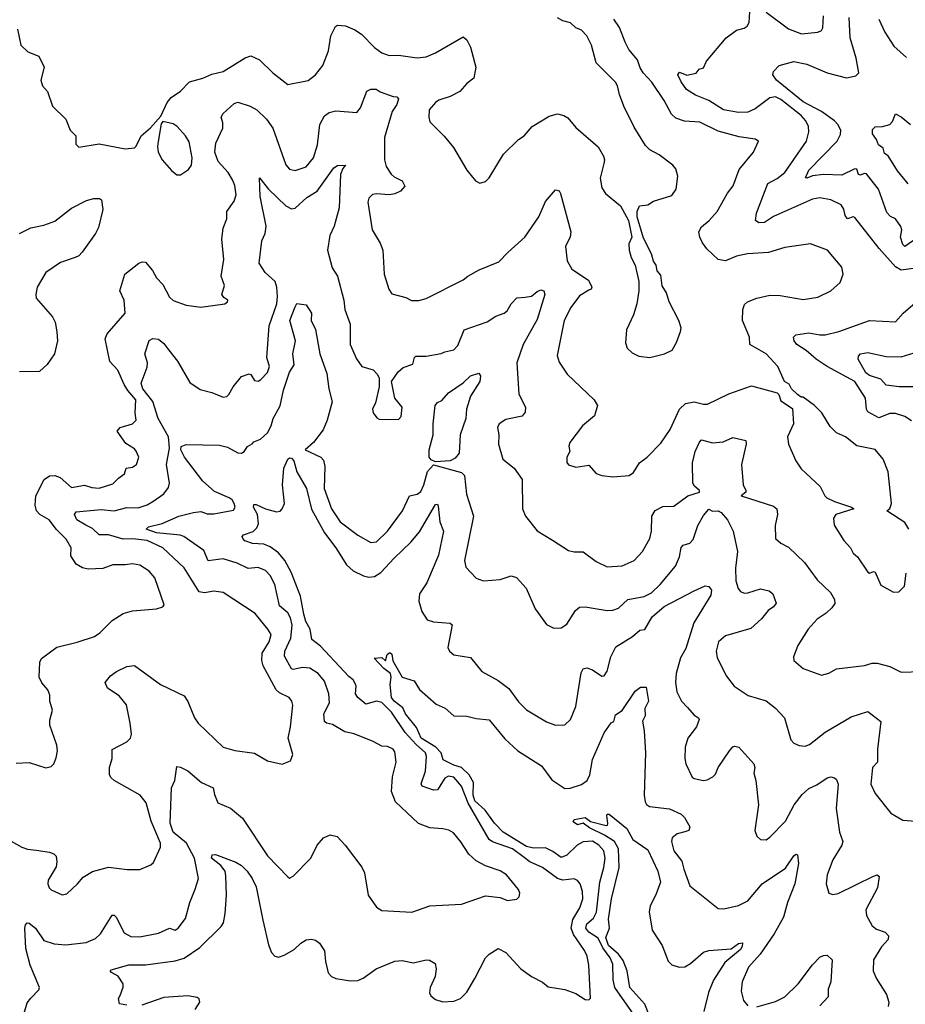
# Model space of a CAD drawing. Extents: x 1443846 to 1577407, y 839182 to 927291.
# Tile 440 of 535: x 1528784 to 1533578, y 900594 to 905923. Entities that reach past the tile are written whole.
import ezdxf

# ---------------------------------------------------------------- set-up
doc = ezdxf.new("R2010")
doc.units = 0

msp = doc.modelspace()

# ---------------------------------------------------------------- linework, layer by layer
at = {"layer": '0CON20XD'}
for points in [[(1532195, 904093.8), (1532275, 904114), (1532316.7, 904135), (1532338.8, 904175), (1532362, 904235), (1532364, 904255), (1532352.5, 904295), (1532300, 904395), (1532286, 904445), (1532261.7, 904481.7), (1532255, 904540), (1532234.1, 904564.1), (1532230, 904595), (1532215.8, 904615.8), (1532204, 904655), (1532161.1, 904741.1), (1532125.7, 904855), (1532126, 904885), (1532140, 904915), (1532185, 904920), (1532215, 904941.2), (1532315, 904971.2), (1532337.5, 905005), (1532345.9, 905075.9), (1532336.2, 905115), (1532320, 905135), (1532245, 905191.4), (1532195, 905218), (1532171.1, 905241.1), (1532110.7, 905340.7), (1532054.6, 905454.6), (1532031.7, 905518.3), (1532020.6, 905565), (1532008.6, 905585), (1531905, 905688.8), (1531880, 905785), (1531855, 905836.2), (1531825, 905866), (1531795, 905878.8), (1531765, 905906.2), (1531725, 905916.2), (1531695, 905933.4)], [(1533596.2, 903165), (1533575, 903201.2), (1533477.5, 903265), (1533493.3, 903276.7), (1533504, 903305), (1533485.9, 903475.9), (1533458.6, 903545), (1533415, 903595.6), (1533315.7, 903615.7), (1533255, 903665.8), (1533205, 903686), (1533171.3, 903721.3), (1533126.2, 903795), (1533086.2, 903835), (1533025, 903880), (1533015, 903880), (1532995, 903893.3), (1532962.5, 903925), (1532949.5, 903949.5), (1532924.5, 903964.5), (1532887.1, 904045), (1532825, 904114.3), (1532736.5, 904165), (1532734.3, 904205), (1532696.2, 904295), (1532698.1, 904355), (1532708, 904382), (1532723.5, 904396.5), (1532774.1, 904415.9), (1532845, 904432.1), (1532899.8, 904429.8), (1533025, 904408.1), (1533105, 904421.4), (1533175, 904456), (1533225, 904500), (1533241.2, 904545), (1533235, 904582.5), (1533156.2, 904675), (1533065, 904709.2), (1532925, 904690), (1532837.3, 904662.7), (1532723.3, 904655), (1532665, 904643.1), (1532605, 904617.5), (1532565, 904624.4), (1532503.1, 904683.1), (1532480, 904715), (1532465.6, 904745), (1532460.6, 904775), (1532475, 904802.5), (1532515.8, 904835), (1532560, 904885), (1532615, 904983.8), (1532646.9, 905023.1), (1532678.9, 905111.1), (1532756.7, 905205), (1532782.5, 905265), (1532766.1, 905276.1), (1532678.3, 905288.3), (1532565, 905320), (1532465, 905367.9), (1532383.4, 905373.4), (1532335, 905389.1), (1532311.5, 905411.5), (1532273.5, 905485), (1532205.4, 905585), (1532158.9, 905635), (1532141.9, 905661.9), (1532127.6, 905705), (1532081.8, 905761.8), (1532061.4, 905801.4), (1532030.5, 905880.5), (1532000.6, 905925)], [(1533635, 904578.1), (1533555, 904566.2), (1533525.5, 904585), (1533436.7, 904685), (1533305, 904852.5), (1533295, 904855.5), (1533265, 904845.7), (1533252.9, 904862.9), (1533245, 904898), (1533230, 904920), (1533175, 904948.2), (1533115, 904958.4), (1533075, 904952.1), (1532865, 904857.8), (1532815, 904825.5), (1532785, 904823.1), (1532766.2, 904835), (1532772.2, 904875), (1532834.3, 905035.7), (1532885, 905063.4), (1532926.2, 905095), (1533042.5, 905265), (1533056.2, 905315), (1533053.8, 905345), (1533038.7, 905375), (1533013.4, 905405), (1532905, 905491.1), (1532875, 905504.7), (1532845, 905500.5), (1532765, 905441), (1532725, 905423), (1532675, 905419.8), (1532594.1, 905434.1), (1532514.4, 905485), (1532442, 905515), (1532393.8, 905545), (1532365, 905586.2), (1532347.5, 905625), (1532355, 905638), (1532395, 905622), (1532446.1, 905633.9), (1532462.5, 905655), (1532485, 905662.5), (1532502.4, 905697.6), (1532608.9, 905825), (1532663.5, 905866.5), (1532705, 905876.5), (1532722.8, 905887.2), (1532732.1, 905907.9), (1532735.6, 905965)], [(1532825, 905962.7), (1532945, 905872.9), (1533016.9, 905846.9), (1533105, 905855.7), (1533123.8, 905865), (1533131.2, 905878.8), (1533134.3, 905944.3)], [(1533645, 904743.2), (1533575, 904695.5), (1533565, 904705.7), (1533552.2, 904745), (1533559.1, 904785), (1533553.2, 904803.2), (1533525, 904844.3), (1533497.8, 904857.8), (1533478.8, 904878.8), (1533433.1, 905005), (1533405, 905040.5), (1533367.9, 905087.9), (1533355, 905090), (1533335, 905081.2), (1533325, 905084.5), (1533315, 905112.9), (1533305.3, 905115.3), (1533235, 905081.6), (1533135, 905084.7), (1533075, 905078.5), (1533045, 905064.5), (1533037, 905067), (1533055, 905108.6), (1533210, 905265), (1533227.9, 905302.1), (1533228.8, 905325), (1533213.2, 905355), (1533193.9, 905375), (1533125, 905425.2), (1533025, 905478.3), (1532880.9, 905595), (1532861.6, 905625), (1532865, 905641.5), (1532894.6, 905675.4), (1532975, 905697.3), (1533045, 905682.3), (1533155, 905635.4), (1533258.9, 905608.9), (1533310.9, 905619.1), (1533326.9, 905635), (1533311.6, 905715), (1533279.2, 905825), (1533274.7, 905935)], [(1533435, 905925.8), (1533467.9, 905855), (1533515, 905780), (1533585, 905717.5)], [(1528772.3, 905872.3), (1528790, 905785), (1528827.9, 905747.9), (1528887.5, 905725), (1528915.9, 905665.9), (1528898.6, 905595), (1528907.1, 905565), (1528934.1, 905534.1), (1528962.5, 905455), (1529034.5, 905384.5), (1529057.5, 905325), (1529088.8, 905295), (1529088.3, 905248.3), (1529105, 905232.5), (1529215, 905250), (1529354.4, 905224.4), (1529405, 905228.8), (1529415, 905237.5), (1529441.2, 905295), (1529493, 905337), (1529548.8, 905401.2), (1529582, 905475), (1529605, 905501.2), (1529655, 905536.7), (1529704.3, 905585.7), (1529775, 905605.7), (1529825, 905628.1), (1529885, 905642.2), (1530005, 905716.9), (1530035, 905727.8), (1530082.5, 905705), (1530153.8, 905635), (1530235, 905572.5), (1530345, 905594.4), (1530385, 905624), (1530424.5, 905675.5), (1530455.6, 905755), (1530468.9, 905835), (1530493.3, 905886.7), (1530505, 905893.1), (1530548.7, 905888.7), (1530598, 905868), (1530633.9, 905843.9), (1530705, 905773.1), (1530743.9, 905743.9), (1530785, 905728.1), (1530835, 905731.1), (1530935.7, 905715.7), (1530985, 905721.1), (1531035, 905742.9), (1531185, 905830), (1531205, 905813.8), (1531224.1, 905774.1), (1531252.4, 905665), (1531242.9, 905607.1), (1531205, 905578), (1531166.6, 905533.4), (1531115, 905507.5), (1531053.2, 905486.8), (1531035.8, 905474.2), (1531001.2, 905435), (1530998, 905395), (1531005, 905370), (1531082.7, 905292.7), (1531131.7, 905231.7), (1531205, 905107.5), (1531250.7, 905050.7), (1531275, 905037.5), (1531305, 905047.5), (1531325, 905067.5), (1531403.8, 905195), (1531485, 905273.8), (1531515.5, 905294.5), (1531558, 905345), (1531649.7, 905400.3), (1531695, 905413.1), (1531730, 905405), (1531751.3, 905391.3), (1531795, 905339.2), (1531915, 905234), (1531945, 905183.3), (1531949.4, 905165), (1531945.5, 905144.5), (1531926.9, 905065), (1531935, 905012.5), (1531955, 904981.2), (1532036.7, 904915), (1532080, 904835), (1532097.5, 904745), (1532080.7, 904709.3), (1532084, 904675), (1532093.8, 904635), (1532116.2, 904595), (1532136.2, 904505), (1532136.1, 904456.1), (1532124.3, 904385.7), (1532106, 904325), (1532068, 904245), (1532063.9, 904173.9), (1532073.3, 904145), (1532099.3, 904119.3), (1532135, 904101.2), (1532195, 904093.8)], [(1528765, 901898.6), (1528835, 901902), (1528925, 901874), (1528955, 901880), (1528968.8, 901895), (1528982.3, 901927.7), (1528989.2, 901965), (1528985.7, 901995.7), (1528948.1, 902105), (1528948.3, 902131.7), (1528962.5, 902185), (1528947.5, 902235), (1528946.8, 902266.8), (1528935.8, 902295), (1528904.5, 902334.5), (1528890, 902365), (1528894.2, 902445), (1528902, 902465), (1528985, 902526.9), (1529096.3, 902553.7), (1529188.8, 902585), (1529218, 902605), (1529285, 902671.9), (1529345, 902709.4), (1529395, 902722.5), (1529525, 902733.8), (1529560, 902745), (1529566.7, 902755), (1529515, 902902.5), (1529485, 902938.1), (1529435, 902970), (1529395, 902977.5), (1529355, 902971.4), (1529287.7, 902972.3), (1529235, 902952.5), (1529155, 902948.6), (1529125, 902955.8), (1529089.2, 902975), (1529060.9, 903020.9), (1529062.1, 903065), (1529035, 903111.4), (1528983.2, 903163.2), (1528943.3, 903215), (1528893.1, 903245), (1528875.5, 903265), (1528867.9, 903295), (1528871.2, 903345), (1528916.7, 903433.3), (1528945.4, 903454.6), (1528973.8, 903456.2), (1529003.1, 903445), (1529065, 903390.3), (1529135, 903403.8), (1529175, 903390.7), (1529215, 903386.8), (1529288.6, 903411.4), (1529318.3, 903441.7), (1529352.5, 903465), (1529360, 903495), (1529395, 903500), (1529416.7, 903515), (1529428.8, 903555), (1529415, 903587.5), (1529405, 903600), (1529358.3, 903628.3), (1529312.5, 903695), (1529328, 903715), (1529394.8, 903735.2), (1529415.4, 903755), (1529410, 903795), (1529412.7, 903865), (1529369.7, 903915), (1529349, 903949), (1529315.4, 904025.4), (1529272.7, 904072.7), (1529247.5, 904195), (1529258.1, 904221.9), (1529355.7, 904335), (1529350.6, 904405), (1529326, 904455), (1529353.3, 904545), (1529430, 904605), (1529448.1, 904611.9), (1529465, 904610), (1529502.9, 904565), (1529524.3, 904525), (1529558.7, 904488.7), (1529595, 904421.2), (1529615, 904402.9), (1529685, 904377.1), (1529765, 904366), (1529895.5, 904384.5), (1529908.8, 904395), (1529911.2, 904405), (1529889.1, 904419.1), (1529878.9, 904435), (1529892.5, 904485), (1529875.7, 904535), (1529890, 904625), (1529877.8, 904735), (1529886.4, 904793.6), (1529905.8, 904845), (1529906.2, 904885), (1529945, 904940), (1529955.6, 904975), (1529948.9, 905025), (1529936, 905056), (1529913.2, 905095), (1529859.5, 905155), (1529841.2, 905205), (1529845.7, 905254.3), (1529883.8, 905335), (1529884.5, 905365), (1529874.4, 905395), (1529885.7, 905415), (1529945, 905470), (1529964.4, 905475.6), (1530031.2, 905455), (1530068.1, 905435), (1530119.6, 905385), (1530154.8, 905334.8), (1530225, 905137.5), (1530245, 905114.3), (1530275, 905106.9), (1530335, 905126.9), (1530375, 905175.8), (1530396.7, 905245), (1530408.7, 905355), (1530435, 905402.5), (1530459.8, 905420.2), (1530495, 905429.1), (1530609.1, 905420.9), (1530629.5, 905445), (1530663.9, 905536.1), (1530685, 905547.5), (1530713.9, 905546.1), (1530735, 905531.4), (1530805, 905507.1), (1530825.5, 905505.5), (1530834.3, 905495), (1530825.8, 905464.2), (1530800.4, 905425), (1530758.8, 905285), (1530759.1, 905165), (1530767.4, 905127.4), (1530795, 905086), (1530811.4, 905071.4), (1530855, 905051.2), (1530868.3, 905021.7), (1530845.8, 904995), (1530815, 904980.4), (1530785, 904974.6), (1530715, 904980.9), (1530693.2, 904976.8), (1530673.6, 904956.4), (1530669.4, 904935), (1530691.4, 904785), (1530735, 904713.3), (1530750.6, 904675), (1530757.5, 904545), (1530782, 904465), (1530799.3, 904439.3), (1530875, 904418.8), (1530905, 904403.8), (1530945, 904403.3), (1530983.6, 904413.6), (1531185.5, 904514.5), (1531210, 904535), (1531270.9, 904569.1), (1531378.3, 904611.7), (1531427.5, 904665), (1531519.4, 904745), (1531594.7, 904855.3), (1531631.1, 904938.9), (1531685, 905002.5), (1531705, 904996.7), (1531712.3, 904982.3), (1531767.9, 904775), (1531763.1, 904746.9), (1531737.8, 904695), (1531746.8, 904616.8), (1531772.9, 904572.9), (1531863.2, 904513.2), (1531881.4, 904475), (1531878, 904465), (1531865, 904458.5), (1531815, 904428.6), (1531768.2, 904365), (1531732.3, 904295), (1531694.4, 904104.4), (1531705, 904068.8), (1531747.1, 904005), (1531894.2, 903865), (1531912.5, 903835), (1531895, 903778.8), (1531830, 903725), (1531761.9, 903635), (1531756.4, 903615), (1531761.6, 903585), (1531745.8, 903555), (1531746.1, 903526.1), (1531755, 903513.8), (1531795, 903500), (1531865, 903512), (1531905, 903467.3), (1531935, 903455.4), (1531995, 903447.8), (1532083.3, 903455), (1532107.4, 903472.6), (1532140, 903525), (1532181.2, 903555), (1532255, 903630), (1532304.3, 903705), (1532355.5, 903814.5), (1532388.8, 903845), (1532435, 903854.5), (1532485, 903841.1), (1532507.9, 903842.1), (1532622.4, 903897.6), (1532745, 903941.2), (1532883.6, 903903.6), (1532892.5, 903895), (1532905, 903860), (1532968, 903818), (1532972, 903735), (1532940, 903665), (1532946.5, 903625), (1532984.5, 903535), (1533015, 903491.4), (1533117, 903397), (1533141.9, 903345), (1533152.9, 903335), (1533194.2, 903314.2), (1533287.5, 903285), (1533300, 903275), (1533202, 903245), (1533188.8, 903225), (1533193.6, 903186.4), (1533245, 903103.3), (1533282, 903065), (1533295.7, 903035.7), (1533320, 903015), (1533375, 902933.3), (1533385, 902926.7), (1533405, 902936.2), (1533415, 902932.5), (1533445, 902862), (1533513.6, 902823.6), (1533543.6, 902826.4), (1533573.3, 902856.7), (1533582.3, 902927.7)], [(1533593.9, 905035), (1533535.4, 905105), (1533485.7, 905185), (1533465, 905198.8), (1533457.8, 905227.8), (1533433.3, 905245), (1533422, 905275), (1533400, 905305), (1533400.7, 905329.3), (1533415, 905342.5), (1533455, 905344), (1533495, 905355.8), (1533508.8, 905371.2), (1533525, 905412.5), (1533555, 905397.5), (1533605.4, 905355.4)], [(1529655, 905083.8), (1529697.9, 905112.1), (1529714.2, 905135.8), (1529718.6, 905175), (1529700.9, 905260.9), (1529681.1, 905295), (1529637.5, 905345), (1529615, 905359.2), (1529558.3, 905371.7), (1529550.7, 905359.3), (1529533, 905263), (1529529.4, 905235), (1529534.2, 905205), (1529556, 905165), (1529605.8, 905105.8), (1529635, 905083.8), (1529655, 905083.8)], [(1528625, 901540), (1528795, 901444.4), (1528827.1, 901432.9), (1528872.9, 901427.1), (1528945, 901417.5), (1528968.3, 901408.3), (1528981.2, 901395), (1528986, 901365), (1528982.3, 901337.7), (1528938.8, 901265), (1528936.2, 901245), (1528943.3, 901225), (1528955, 901213.3), (1529015, 901186.7), (1529038.8, 901191.2), (1529098, 901245), (1529127.3, 901282.7), (1529177.6, 901312.4), (1529265, 901335.6), (1529365.9, 901324.1), (1529435, 901323.8), (1529495, 901348.8), (1529508.8, 901361.2), (1529546.2, 901445), (1529546.7, 901465), (1529495.7, 901585), (1529469.4, 901685), (1529435.6, 901725), (1529295, 901805.8), (1529278.7, 901818.7), (1529270, 901835), (1529271.1, 901875), (1529285.6, 901925), (1529285, 901972.5), (1529365, 902014.2), (1529384, 902035), (1529389.4, 902055), (1529382, 902115), (1529362.7, 902215), (1529323.1, 902263.1), (1529258.8, 902305), (1529246.2, 902335), (1529275, 902371.2), (1529308.8, 902395), (1529365, 902422.5), (1529405, 902427.5), (1529546, 902325), (1529675, 902263.8), (1529695, 902233.3), (1529731.4, 902145), (1529750.8, 902115), (1529885, 901986), (1529948.3, 901968.3), (1530055, 901952.9), (1530125, 901912), (1530205, 901893.8), (1530249.3, 901910.7), (1530263.3, 901945), (1530236.7, 902035), (1530250, 902095), (1530262.7, 902212.7), (1530257.5, 902235), (1530243.6, 902253.6), (1530190, 902280), (1530172.2, 902295), (1530101.6, 902425), (1530094.2, 902455), (1530096.2, 902493.8), (1530134.6, 902555), (1530144.6, 902595), (1530128.2, 902625), (1530058.1, 902708.1), (1529885, 902821.9), (1529835, 902829.5), (1529785, 902820), (1529755, 902826.2), (1529675, 902956.7), (1529559.2, 903065), (1529475, 903103.2), (1529395, 903112.9), (1529345, 903111.7), (1529265, 903134.2), (1529215, 903135.3), (1529178.5, 903168.5), (1529142.2, 903187.8), (1529094.5, 903215), (1529081.1, 903245), (1529090, 903260), (1529225, 903271.6), (1529295, 903264.2), (1529365, 903281.8), (1529425, 903280), (1529475, 903297.3), (1529504.8, 903315.2), (1529563.7, 903356.3), (1529589.5, 903390.5), (1529594.5, 903415), (1529579.2, 903515), (1529594.3, 903604.3), (1529589.5, 903665), (1529534.4, 903764.4), (1529505.4, 903855.4), (1529450.4, 903925), (1529441.1, 903955), (1529475, 904042.5), (1529476.4, 904065), (1529461.2, 904115), (1529485, 904186.7), (1529505, 904197.1), (1529535, 904194.4), (1529565, 904170.5), (1529591.2, 904135), (1529638.9, 904075), (1529705, 903960), (1529760.9, 903920.9), (1529825, 903904.2), (1529885, 903880), (1529905, 903883.8), (1529916.7, 903895), (1529940, 903935), (1529985, 903991.2), (1530026.1, 904006.1), (1530035, 904002.5), (1530055, 903970), (1530075, 903966.7), (1530090, 903975), (1530125, 904013.3), (1530135.6, 904045), (1530122.9, 904095), (1530133.8, 904265), (1530175.3, 904385), (1530180, 904425), (1530176.4, 904475), (1530166.5, 904505), (1530113.3, 904555), (1530080, 904605), (1530094.6, 904725.4), (1530112.2, 904765), (1530118.8, 904805), (1530085.4, 904965.4), (1530082.5, 905067.5), (1530131.1, 905005), (1530224.4, 904915), (1530255, 904899.6), (1530275, 904902.9), (1530339.2, 904960.7), (1530394.7, 904995.3), (1530485, 905121.5), (1530505, 905134.4), (1530547.5, 905135), (1530532.9, 905117.1), (1530520.5, 905085), (1530514.1, 904905), (1530485.9, 904805), (1530462.7, 904755), (1530450.8, 904675), (1530475, 904580), (1530504.5, 904534.5), (1530538.8, 904405), (1530544.6, 904354.6), (1530572.2, 904275), (1530573, 904233)], [(1528783.3, 904765), (1528844, 904796), (1528915, 904810.6), (1528975, 904831.8), (1529065, 904902.2), (1529146.7, 904945), (1529185.8, 904955.8), (1529215.8, 904955.8), (1529227.1, 904947.1), (1529234.4, 904895), (1529211.1, 904798.9), (1529195.3, 904764.7), (1529122.5, 904665), (1529104.5, 904645.5), (1529083.8, 904635), (1529005, 904609.1), (1528925.7, 904555), (1528879.4, 904475), (1528871.4, 904435), (1528874, 904415), (1528961.4, 904315), (1528975.8, 904285), (1528985, 904232.5), (1528988.9, 904185), (1528972, 904115), (1528933, 904057), (1528891.3, 904018.7), (1528783.2, 904016.8)], [(1530573, 904233), (1530572.9, 904165), (1530606.9, 904086.9), (1530636.5, 904046.5), (1530697, 904027), (1530720, 904005), (1530730, 903985), (1530730, 903935), (1530710.5, 903849.5), (1530693.3, 903815), (1530696.7, 903795), (1530717.3, 903767.3), (1530730.5, 903760.5), (1530835, 903758.6), (1530850, 903775), (1530854.2, 903825), (1530814.2, 903874.2), (1530796.7, 903965), (1530833.3, 904016.7), (1530860.3, 904039.7), (1530912.1, 904057.9), (1530920.9, 904095), (1530928.2, 904101.8), (1530985, 904102.5), (1531065, 904115.7), (1531085, 904125.6), (1531135, 904135.7), (1531155, 904158.8), (1531190, 904245), (1531315, 904288.2), (1531361.9, 904318.1), (1531406, 904335), (1531422.9, 904347.1), (1531444.7, 904385.3), (1531475, 904417.5), (1531521.2, 904421.2), (1531555, 904425.6), (1531585, 904452.1), (1531605, 904461.2), (1531621.4, 904455), (1531626.2, 904435), (1531585, 904300), (1531510.3, 904165), (1531474.7, 904065), (1531485.6, 903895.6), (1531522.9, 903825), (1531520.9, 903799.1), (1531503.6, 903776.4), (1531415, 903758.5), (1531379.2, 903735), (1531370, 903715), (1531377.7, 903675), (1531376.5, 903625), (1531398.6, 903545), (1531460.8, 903495), (1531504.2, 903435), (1531505.8, 903275), (1531522, 903235), (1531585, 903156.2), (1531668.8, 903105), (1531755, 903050), (1531785, 903042.5), (1531835, 903042.5), (1531905, 902990), (1531965, 902961.9), (1532045, 902966.7), (1532110, 902995), (1532156.2, 903043.8), (1532195.4, 903114.6), (1532203.5, 903155), (1532206.2, 903235), (1532223.2, 903266.8), (1532265, 903287.9), (1532325, 903289.4), (1532400, 903345), (1532463.6, 903366.4), (1532464, 903375), (1532437.4, 903397.4), (1532427.1, 903415), (1532426.8, 903525), (1532439.6, 903585), (1532463.1, 903636.9), (1532475, 903648.6), (1532535, 903632.2), (1532592.1, 903637.9), (1532645, 903661.9), (1532715, 903646), (1532716.9, 903625), (1532690.4, 903515), (1532701.2, 903405), (1532715.6, 903375), (1532714.4, 903365.6), (1532690, 903345), (1532865, 903289.6), (1532883.1, 903275), (1532886.4, 903245), (1532873.5, 903185), (1532876, 903115), (1532905, 903088.8), (1532945, 903068.8), (1533032.9, 902985), (1533101.7, 902891.8), (1533172.9, 902822.9), (1533194.5, 902785), (1533196.2, 902763.8), (1533181.1, 902738.9), (1533149.8, 902710.2), (1533101.4, 902678.6), (1533051.4, 902625), (1532996, 902535), (1532972, 902475), (1532974, 902455), (1533025, 902410.8), (1533125, 902375.8), (1533164.3, 902385.7), (1533205, 902409.5), (1533357.9, 902427.9), (1533399.1, 902440.9), (1533425, 902439.5), (1533495, 902422.2), (1533555, 902390.8), (1533665, 902395.6)], [(1533612.1, 903752.1), (1533575, 903774.2), (1533525, 903791.4), (1533495, 903792.2), (1533435, 903768.5), (1533375, 903800.5), (1533368.4, 903815), (1533363.3, 903875), (1533305, 903964.6), (1533155.3, 904045.2), (1533095.2, 904085.2), (1533041.9, 904131.9), (1532991.1, 904165), (1532975.7, 904185), (1532972, 904205), (1532985, 904217.1), (1533055, 904228.2), (1533115, 904216.9), (1533145, 904217.4), (1533218.8, 904235), (1533385, 904294.4), (1533525, 904286.7), (1533566, 904335), (1533694.2, 904445)], [(1528807.8, 900545), (1528825, 900601.2), (1528845, 900627.1), (1528887.4, 900672.6), (1528890.8, 900685), (1528841.4, 900805), (1528817.3, 900895), (1528811.5, 901005), (1528815.7, 901024.3), (1528825, 901034), (1528835, 901032.5), (1528869.2, 901005), (1528915, 900938.8), (1528971.8, 900921.8), (1529034.6, 900915.4), (1529145, 900928.2), (1529195, 900950), (1529221.1, 900975), (1529285, 901076), (1529295, 901075.8), (1529307.1, 901065), (1529349.8, 900979.8), (1529385, 900960), (1529435, 900959.5), (1529535, 900978.6), (1529595, 901006), (1529625, 900995.6), (1529641.4, 901005), (1529681.7, 901058.3), (1529705.5, 901145), (1529735, 901217.5), (1529751.6, 901275), (1529730.3, 901385), (1529686.4, 901465), (1529615.9, 901525.9), (1529598.4, 901575), (1529605.7, 901765), (1529623.3, 901805), (1529635, 901880), (1529655, 901877.5), (1529695, 901856.7), (1529769.2, 901795), (1529832, 901765), (1529838.7, 901728.7), (1529856.7, 901685), (1529925, 901655.7), (1529990.9, 901600.9), (1530125, 901396.7), (1530235, 901283.3), (1530245, 901276.7), (1530265, 901286.7), (1530360, 901385), (1530394.3, 901455), (1530428.8, 901495), (1530465, 901510.8), (1530502.7, 901502.7), (1530546.2, 901455), (1530635.7, 901335.7), (1530650, 901305), (1530671.4, 901185), (1530715, 901120), (1530745, 901101.2), (1530907, 901093), (1531005, 901126.9), (1531175.9, 901135.9), (1531305, 901180), (1531385, 901172.5), (1531425, 901156.2), (1531475, 901163.3), (1531487.5, 901175), (1531491.2, 901195), (1531484, 901215), (1531418.6, 901295), (1531385, 901316.5), (1531305, 901342.5), (1531255, 901370), (1531215, 901405.6), (1531172.2, 901472.2), (1531131.7, 901521.7), (1531106.6, 901536.6), (1531075, 901544.3), (1531005, 901548.1), (1530943, 901573), (1530818.8, 901688.8), (1530797.3, 901745), (1530802.5, 901825), (1530822.9, 901905), (1530815, 901960), (1530806.7, 901975), (1530775, 901989.2), (1530745, 901990), (1530697, 902017), (1530595, 902056.9), (1530545, 902069.2), (1530477.6, 902107.6), (1530445.4, 902115.4), (1530435, 902124.2), (1530431.1, 902165), (1530460.4, 902225), (1530457.1, 902275), (1530435, 902342.2), (1530400, 902385), (1530355, 902412.5), (1530315, 902417.2), (1530265, 902406.2), (1530255, 902410), (1530217.6, 902477.6), (1530219.5, 902505), (1530251.6, 902575), (1530258.8, 902645), (1530250.3, 902685), (1530235, 902713.3), (1530190.9, 902750.9), (1530165.2, 902865.2), (1530140.5, 902915), (1530115, 902941.9), (1530075, 902957.5), (1530021.7, 902951.7), (1529961.1, 902981.1), (1529885, 903004.7), (1529805, 902994.4), (1529780.5, 903050.5), (1529673.1, 903125), (1529652.2, 903132.2), (1529525, 903145.2), (1529468, 903165), (1529482.2, 903177.8), (1529554.7, 903195.3), (1529645, 903236.1), (1529725, 903255.9), (1529765, 903260.6), (1529798.9, 903248.9), (1529835, 903248.2), (1529942.2, 903267.8), (1529950.4, 903285), (1529945.8, 903305), (1529935, 903323.3), (1529917.5, 903335), (1529838.6, 903368.6), (1529774.8, 903424.8), (1529675.9, 903555.9), (1529656.6, 903595), (1529657.6, 903612.4), (1529685, 903623), (1529865, 903620.4), (1529910, 903610), (1529965, 903578.6), (1529985, 903576.2), (1530000, 903585), (1530017, 903613), (1530043, 903627), (1530051.7, 903638.3), (1530088.3, 903651.7), (1530125, 903687.1), (1530144.7, 903725), (1530155.7, 903764.3), (1530195, 903832.9), (1530211.8, 903918.2), (1530245, 904014.2), (1530269.2, 904055), (1530261.9, 904115), (1530277.9, 904185), (1530247.3, 904295), (1530275, 904368.8), (1530285, 904386.7), (1530296.7, 904385), (1530335, 904378.8), (1530364.3, 904335), (1530362.5, 904295), (1530385.6, 904245.6), (1530409.6, 904115), (1530447.4, 904007.4), (1530457.8, 903925), (1530475.5, 903855), (1530448.4, 903755), (1530427.2, 903702.7), (1530375.3, 903634.7), (1530330, 903595), (1530414.3, 903554.3), (1530428.6, 903538.6), (1530435.7, 903505), (1530432.2, 903385), (1530472.8, 903275), (1530519.5, 903205), (1530615, 903132.2), (1530685, 903092.9), (1530715, 903097.1), (1530774.7, 903155.3), (1530856.5, 903265), (1530894.2, 903345), (1530935, 903354.4), (1530955, 903368.9), (1530971.7, 903405), (1530991.9, 903478.1), (1531025, 903514.1), (1531175, 903472.6), (1531192.5, 903455), (1531203.6, 903355), (1531241.5, 903235), (1531191.5, 902995), (1531198.8, 902958.8), (1531255, 902900), (1531295.6, 902885.6), (1531385, 902892.9), (1531445, 902912.9), (1531474.3, 902904.3), (1531525.7, 902845.7), (1531574, 902735), (1531635, 902650), (1531675, 902628.8), (1531715, 902632), (1531745, 902652), (1531792.5, 902725), (1531815, 902742.5), (1531845, 902744.3), (1531964.6, 902724.6), (1531995, 902726.7), (1532025, 902737.1), (1532076.2, 902783.8), (1532165, 902801.8), (1532205, 902820.4), (1532250.4, 902865), (1532334.5, 902965), (1532355.5, 903015), (1532365, 903066.2), (1532375, 903078.1), (1532411.1, 903088.9), (1532430.4, 903109.6), (1532455, 903185.6), (1532485, 903240), (1532515, 903273.8), (1532535, 903262.5), (1532565, 903264.2), (1532582, 903255), (1532615, 903216.7), (1532645.7, 903155), (1532670, 903045), (1532658.6, 902955), (1532661.5, 902885), (1532673.3, 902845), (1532685, 902828), (1532705, 902819.4), (1532725, 902820), (1532795, 902841.8), (1532841.8, 902831.8), (1532860.8, 902815), (1532879.2, 902765), (1532865, 902745.7), (1532835.3, 902724.7), (1532799.9, 902680.1), (1532741.5, 902628.5), (1532605, 902588.1), (1532567.5, 902555), (1532554.4, 902505), (1532558.7, 902468.7), (1532610.3, 902370.3), (1532652, 902315), (1532726.7, 902265), (1532825, 902235.6), (1532875, 902196), (1532924.3, 902144.3), (1532958, 902025), (1532975, 902008), (1533004.3, 901994.3), (1533035, 901991.4), (1533059.3, 902000.7), (1533145, 902067.1), (1533285, 902150.4), (1533375, 902178.8), (1533445.5, 902125), (1533426.7, 901975), (1533427.8, 901905), (1533400.6, 901875), (1533391.9, 901785), (1533414.5, 901734.5), (1533499.1, 901629.1), (1533565, 901590.8), (1533635, 901584.2)], [(1533635, 903935.7), (1533545, 903936.5), (1533475, 903945.4), (1533445, 903976.6), (1533385, 903997.6), (1533365, 904012.1), (1533323, 904085), (1533325, 904101.4), (1533335, 904113.8), (1533375, 904120.7), (1533475, 904100.5), (1533555, 904097.4), (1533625, 904120)], [(1531035, 903530.4), (1531011.2, 903541.2), (1531001.5, 903555), (1531000.5, 903595), (1531022.6, 903675), (1531022.6, 903735), (1531033.3, 903835), (1531045, 903850.8), (1531068.7, 903861.3), (1531105, 903902.9), (1531185, 903956.9), (1531224.8, 903995.2), (1531270, 904010), (1531278, 903995), (1531275.8, 903965), (1531224.5, 903885.5), (1531203.5, 903815), (1531199.5, 903765), (1531168.2, 903675), (1531163.4, 903576.6), (1531140.8, 903549.2), (1531115, 903534.3), (1531035, 903530.4)], [(1531515, 901388.2), (1531451.5, 901435), (1531343.2, 901473.2), (1531325.5, 901485.5), (1531212.1, 901682.1), (1531176.3, 901775), (1531135, 901823.2), (1531105, 901829.2), (1531085, 901817.1), (1531045, 901753.8), (1531025, 901752.4), (1530962.5, 901775), (1530957.1, 901787.1), (1530981.3, 901855), (1530986.1, 901935), (1530980.5, 901955), (1530929.7, 901999.7), (1530870.2, 902065), (1530796.2, 902175), (1530745, 902226.9), (1530715, 902234.6), (1530657.3, 902217.3), (1530614.4, 902255), (1530602.7, 902275), (1530605.6, 902315), (1530600.7, 902330.7), (1530589.1, 902349.1), (1530565, 902367.8), (1530412.7, 902532.7), (1530365, 902567.5), (1530357.1, 902625), (1530333.3, 902665), (1530321.7, 902705), (1530303.5, 902803.5), (1530253.3, 902933.3), (1530220, 902995), (1530185, 903036.7), (1530140.2, 903070.2), (1530105, 903083.9), (1530045, 903087.5), (1530003, 903103), (1529991.5, 903115), (1529989.2, 903125), (1529995, 903133.8), (1530048, 903152), (1530067.2, 903172.8), (1530076.4, 903193.6), (1530071.8, 903245), (1530049.5, 903285), (1530051.3, 903298.7), (1530065, 903299.4), (1530115, 903276), (1530175, 903259.2), (1530195, 903262), (1530205, 903276.2), (1530217.2, 903305), (1530206, 903405), (1530214, 903495), (1530235, 903543.3), (1530245, 903551.5), (1530255, 903549.6), (1530267.3, 903535), (1530284, 903475), (1530336.6, 903385), (1530364.4, 903274.4), (1530433.4, 903145), (1530495, 903063.5), (1530552.8, 902972.8), (1530589.6, 902939.6), (1530645, 902913.1), (1530675, 902905.4), (1530705, 902909.6), (1530739.9, 902930.1), (1530810.9, 903009.1), (1530902.2, 903095), (1530949.2, 903150.8), (1531035, 903298.8), (1531045, 903300), (1531050, 903290), (1531058.9, 903205), (1531077.5, 903155), (1531051.5, 903025), (1530987.2, 902875), (1530949.1, 902815), (1530945.5, 902775), (1530960.6, 902720.6), (1530990, 902675), (1531024.6, 902664.6), (1531115, 902655.7), (1531125, 902646.7), (1531101.2, 902525), (1531111.2, 902505), (1531133.8, 902485), (1531225, 902470.8), (1531285, 902395.8), (1531375, 902345.7), (1531432.2, 902302.2), (1531485, 902230), (1531527.6, 902187.6), (1531635, 902122.5), (1531685, 902104.2), (1531735, 902106), (1531766, 902135), (1531794.4, 902205), (1531822.9, 902387.1), (1531835, 902409.2), (1531855, 902415.6), (1531885, 902404.5), (1531935, 902370.6), (1531948, 902372), (1531965, 902396), (1531984.5, 902475), (1532010.9, 902529.1), (1532101.9, 902585), (1532140.9, 902619.1), (1532167.2, 902622.8), (1532208.3, 902691.7), (1532273.5, 902746.5), (1532435, 902832.2), (1532495, 902858.1), (1532515, 902855.5), (1532528.7, 902835), (1532525, 902807.5), (1532432.4, 902657.6), (1532390.4, 902519.6), (1532361.7, 902468.3), (1532337.7, 902385), (1532333.8, 902335), (1532340.6, 902285), (1532367.1, 902235), (1532399.3, 902199.3), (1532435, 902159.4), (1532458.8, 902145), (1532462, 902135), (1532448, 902095), (1532400.8, 902035), (1532385.8, 901985), (1532384.2, 901925), (1532390, 901895), (1532425, 901823.3), (1532435.9, 901815.9), (1532485, 901805.8), (1532505, 901808.6), (1532536, 901825), (1532550.7, 901839.3), (1532565.7, 901875), (1532626, 901965), (1532645, 901988), (1532655, 901991.2), (1532676.7, 901985), (1532758.6, 901895), (1532763.1, 901875), (1532758.9, 901845), (1532769.1, 901805), (1532783.6, 901673.6), (1532764, 901535), (1532774.3, 901504.3), (1532795, 901486), (1532825, 901483.1), (1532845, 901497.5), (1532930, 901585), (1532975.9, 901674.1), (1533019.9, 901730.1), (1533055, 901761.1), (1533099.3, 901780.7), (1533155, 901818.6), (1533175, 901824.2), (1533195, 901820), (1533205, 901811.2), (1533214.4, 901784.4), (1533202.8, 901652.8), (1533221.5, 901525), (1533240.6, 901475), (1533234.4, 901455), (1533185, 901376.2), (1533154.3, 901295), (1533149.4, 901245), (1533163.8, 901195), (1533185, 901188), (1533215, 901193.1), (1533405, 901287.8), (1533425, 901294), (1533435.8, 901285.8), (1533427.3, 901225), (1533363.6, 901105), (1533368.1, 901075), (1533398, 901018), (1533421.3, 901001.3), (1533469.2, 900985), (1533487.8, 900965), (1533484.4, 900945), (1533448.5, 900905), (1533405.6, 900835), (1533404.3, 900775), (1533420.8, 900735), (1533476.3, 900646.3), (1533488.1, 900605), (1533485, 900582.5)], [(1532110, 900535), (1532005.3, 900685), (1531996.3, 900726.4), (1531995, 900811.2), (1531980.4, 900845), (1531940, 900900), (1531915, 900951.4), (1531864.7, 900985), (1531848.9, 901005), (1531855, 901028.8), (1531890.1, 901059.9), (1531907.2, 901092.8), (1531925.2, 901255.2), (1531946.9, 901335), (1531952.6, 901385), (1531945.3, 901425), (1531919.2, 901455), (1531885, 901475.9), (1531835, 901472.7), (1531801.8, 901455), (1531745, 901400.9), (1531715, 901389.1), (1531670.6, 901420.6), (1531629.8, 901439.8), (1531565, 901439.6), (1531528.4, 901448.4), (1531400.8, 901525), (1531355, 901574.7), (1531303.8, 901645), (1531248.5, 901695), (1531239.2, 901725), (1531240.3, 901795), (1531218, 901835), (1531175.1, 901875.1), (1531135, 901887.6), (1531076.8, 901916.8), (1531065.8, 901955), (1531036.1, 901986.1), (1530957.6, 902035), (1530931.6, 902091.6), (1530872, 902165), (1530857.6, 902197.6), (1530810.4, 902235), (1530797.6, 902255), (1530789, 902325), (1530794.7, 902365), (1530790.7, 902385), (1530755, 902410.9), (1530702.5, 902467.5), (1530745, 902471.4), (1530765, 902452.5), (1530772.9, 902487.1), (1530788, 902498), (1530798, 902488), (1530803.5, 902453.5), (1530855, 902363.8), (1530920, 902345), (1530947.8, 902297.8), (1531037.9, 902217.9), (1531086.6, 902196.6), (1531135, 902154.4), (1531205, 902153.3), (1531255, 902140), (1531325, 902133.1), (1531410.9, 902030.9), (1531480.8, 901965), (1531608.9, 901885), (1531665, 901808.1), (1531735, 901761.1), (1531764.2, 901764.2), (1531825, 901783.1), (1531856.2, 901805), (1531871.1, 901835), (1531885, 901918), (1531947.6, 902062.4), (1531985, 902116.7), (1532000, 902125), (1532010, 902160), (1532045, 902183.8), (1532115, 902288.8), (1532145, 902310), (1532175, 902310), (1532187.5, 902235), (1532167.5, 902195), (1532170.6, 902155), (1532154.6, 902125.4), (1532164.5, 902074.5), (1532171.8, 901955), (1532164.6, 901725), (1532169.6, 901689.6), (1532177.5, 901675), (1532193.3, 901665), (1532302.4, 901652.4), (1532365, 901623.1), (1532382.9, 901605), (1532412, 901555), (1532406, 901535), (1532385, 901526.5)], [(1532211, 900485), (1532167.8, 900595), (1532087, 900685), (1532072.4, 900775), (1532050.5, 900830.5), (1532026, 900865), (1531972.2, 900912.2), (1531957.1, 900955), (1531976.2, 901005), (1531970.9, 901055), (1531987.6, 901165), (1532030, 901335), (1532026.2, 901435), (1532004.4, 901474.4), (1531949.7, 901509.7), (1531868, 901548), (1531835, 901573.8), (1531804.3, 901564.3), (1531780.8, 901580.8), (1531785, 901593.3), (1531845, 901605.5), (1531873.2, 901583.2), (1531958, 901562), (1531966.1, 901563.9), (1531967.5, 901572.5), (1531962, 901615), (1531965, 901622.5), (1531975, 901622.5), (1532071.1, 901545), (1532102.7, 901485), (1532185, 901429.2), (1532238.7, 901315), (1532252.5, 901255), (1532228.9, 901191.1), (1532197.8, 901125), (1532192.2, 901095), (1532208.1, 900995), (1532261.3, 900911.3), (1532295, 900827.5), (1532315, 900806.7), (1532354.2, 900794.2), (1532385, 900795.8), (1532415.8, 900815), (1532485, 900875.6), (1532515, 900885.6), (1532635, 900893.8), (1532675, 900922.9), (1532696.7, 900926.7), (1532695, 900906.7), (1532685, 900890.5), (1532600.3, 900819.7), (1532540, 900725), (1532512.7, 900657.3), (1532486.8, 900555)], [(1532385, 901526.5), (1532343.8, 901516.2), (1532316, 901495), (1532312.9, 901475), (1532325.7, 901425), (1532368.9, 901368.9), (1532378.9, 901325), (1532412.5, 901235), (1532565, 901112.9), (1532595, 901111.1), (1532675, 901128.1), (1532725.8, 901154.2), (1532803.3, 901245), (1532929.1, 901330.9), (1532975, 901397.5), (1532985, 901406.2), (1532995, 901403.3), (1532999.1, 901355), (1532980, 901245), (1532941.1, 901145), (1532919.3, 901065), (1532867.5, 900975), (1532792.5, 900865), (1532729.5, 900795), (1532694.5, 900715), (1532690, 900665), (1532702, 900615), (1532725.9, 900585.9)], [(1529365, 900590), (1529325, 900596.2), (1529319.2, 900625), (1529328.8, 900641.2), (1529344.2, 900685.8), (1529344.3, 900705), (1529316.6, 900746.6), (1529281.2, 900765), (1529274, 900775), (1529279.5, 900780.5), (1529375, 900807.8), (1529465, 900806.9), (1529625, 900828.7), (1529675, 900843.8), (1529758.5, 900901.5), (1529875.5, 901014.5), (1529886.9, 901035), (1529897.1, 901085), (1529902.9, 901185), (1529899.5, 901289.5), (1529895.8, 901315), (1529873.3, 901345), (1529822.1, 901385), (1529826.6, 901403.4), (1529845, 901404.7), (1529955, 901363.3), (1529985.3, 901345.3), (1530014.7, 901314.7), (1530043.3, 901275), (1530065, 901230), (1530099.7, 901049.8), (1530130.9, 900915), (1530146.9, 900875), (1530165, 900854.2), (1530185, 900848.6), (1530215, 900859.4), (1530269.1, 900890.9), (1530305.7, 900924.3), (1530335, 900942), (1530364.2, 900945.8), (1530385, 900940), (1530408, 900925), (1530435, 900882.5), (1530440, 900825), (1530454.3, 900764.3), (1530471.2, 900745), (1530495, 900733.3), (1530575, 900720.9), (1530615, 900723.1), (1530643.8, 900735), (1530714.6, 900785.4), (1530815, 900826.7), (1530855, 900830), (1530915, 900818.6), (1530985, 900834), (1531002.7, 900832.7), (1531033.8, 900815), (1531039.2, 900785), (1531032.5, 900745), (1531006.2, 900685), (1531003.3, 900655), (1531010.5, 900640.5), (1531035, 900620), (1531075, 900608), (1531135, 900610), (1531170, 900625), (1531205, 900660), (1531247.3, 900732.7), (1531305.4, 900844.6), (1531325, 900866), (1531375, 900896), (1531416.2, 900875), (1531496.2, 900785), (1531555, 900744.4), (1531615, 900714.2), (1531645, 900687.5), (1531735, 900674), (1531795, 900652), (1531845, 900620), (1531865, 900617.5), (1531873.6, 900626.4), (1531865.5, 900805), (1531856.7, 900855), (1531842.2, 900885), (1531781.7, 900971.7), (1531770, 901005), (1531777.8, 901052.2), (1531816.1, 901115), (1531833.1, 901165), (1531831.2, 901205), (1531818.9, 901245), (1531803.7, 901263.7), (1531785, 901273.1), (1531725, 901266.2), (1531695, 901274), (1531615, 901334.5), (1531545, 901364.6), (1531515, 901388.2)], [(1532775, 900580), (1532875, 900608.2), (1532925, 900634.6), (1532998.8, 900705), (1533075, 900806.9), (1533115, 900849.4), (1533135, 900858.6), (1533155, 900859.2), (1533182, 900835), (1533175.6, 900715), (1533161.1, 900675), (1533160, 900635), (1533115.3, 900584.7)], [(1529734.3, 900565), (1529758.6, 900605), (1529755, 900623.3), (1529745, 900631.4), (1529695, 900639.6), (1529565, 900630.9), (1529445, 900590)]]:
    msp.add_lwpolyline(points, dxfattribs=at)

doc.saveas('drawing.dxf')
